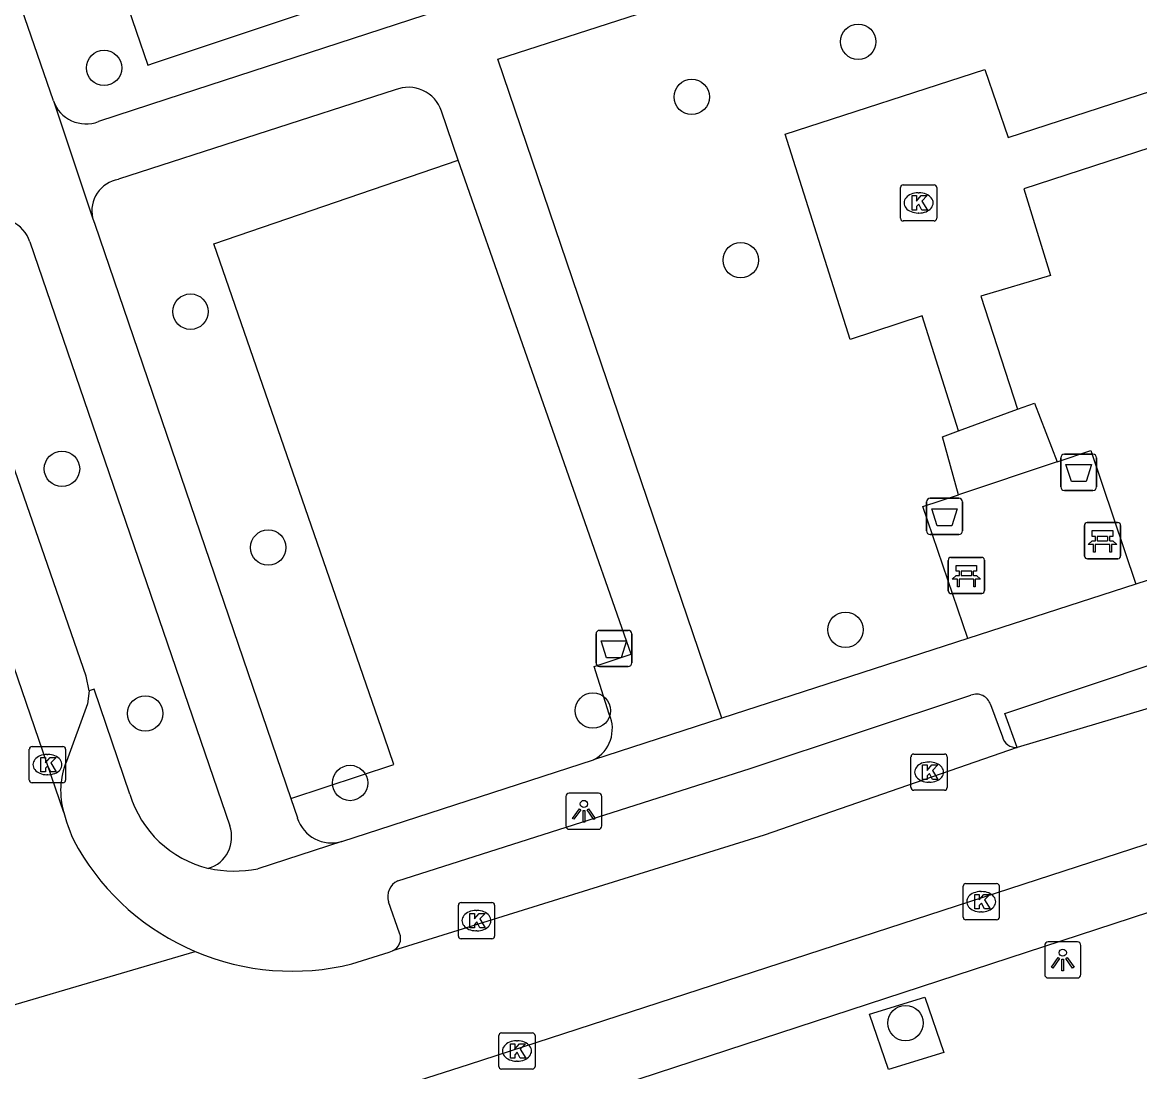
# Model space of a CAD drawing. Extents: x 159718 to 160783, y 383290 to 384030.
# Drawn here: x 160029.67 to 160060.55, y 383542.1 to 383571.09 of the extents above; entities that cross this region are included whole.
import ezdxf

# ---------------------------------------------------------------- set-up
doc = ezdxf.new("R2010")
doc.units = 0
for name, color, linetype in [('IMGEO_Afvalbak', 7, 'Continuous'), ('IMGEO_Bank', 7, 'Continuous'), ('IMGEO_Boom', 7, 'Continuous'), ('IMGEO_Groenvoorziening', 7, 'Continuous'), ('IMGEO_Kolk', 7, 'Continuous'), ('IMGEO_Lichtpunt', 7, 'Continuous'), ('IMGEO_Parkeervlak_open', 7, 'Continuous'), ('IMGEO_Rijbaan_lokaal_open', 7, 'Continuous'), ('IMGEO_Voetpad_halfverhard', 7, 'Continuous'), ('IMGEO_Voetpad_open', 7, 'Continuous')]:
    doc.layers.add(name, color=color, linetype=linetype)

msp = doc.modelspace()

# ---------------------------------------------------------------- linework, layer by layer
at = {"layer": 'IMGEO_Afvalbak'}
for p, q in [((160058.467, 383559.154), (160059.257, 383559.154)), ((160059.257, 383559.154), (160058.467, 383559.154)), ((160058.367, 383558.254), (160058.367, 383559.054)), ((160058.367, 383559.054), (160058.367, 383558.254)), ((160059.357, 383559.054), (160059.357, 383558.254)), ((160059.357, 383558.254), (160059.357, 383559.054)), ((160054.759, 383557.936), (160055.549, 383557.936)), ((160055.549, 383557.936), (160054.759, 383557.936)), ((160059.257, 383558.154), (160058.467, 383558.154)), ((160058.467, 383558.154), (160059.257, 383558.154)), ((160054.659, 383557.036), (160054.659, 383557.836)), ((160054.659, 383557.836), (160054.659, 383557.036)), ((160055.649, 383557.836), (160055.649, 383557.036)), ((160055.649, 383557.036), (160055.649, 383557.836)), ((160055.549, 383556.936), (160054.759, 383556.936)), ((160054.759, 383556.936), (160055.549, 383556.936)), ((160045.524, 383553.389), (160045.524, 383554.189)), ((160045.524, 383554.189), (160045.524, 383553.389)), ((160045.624, 383554.289), (160046.414, 383554.289)), ((160046.414, 383554.289), (160045.624, 383554.289)), ((160046.514, 383554.189), (160046.514, 383553.389)), ((160046.514, 383553.389), (160046.514, 383554.189)), ((160046.414, 383553.289), (160045.624, 383553.289)), ((160045.624, 383553.289), (160046.414, 383553.289))]:
    msp.add_line(p, q, dxfattribs=at)
for points in [[(160058.51, 383558.868), (160059.214, 383558.868), (160059.065, 383558.398), (160058.659, 383558.398), (160058.51, 383558.868)], [(160054.802, 383557.65), (160055.506, 383557.65), (160055.357, 383557.18), (160054.951, 383557.18), (160054.802, 383557.65)], [(160045.667, 383554.003), (160046.371, 383554.003), (160046.222, 383553.533), (160045.816, 383553.533), (160045.667, 383554.003)]]:
    msp.add_lwpolyline(points, dxfattribs=at)
for centre, start, end in [((160058.467, 383559.054), 90, 180), ((160058.467, 383559.054), 90, 180), ((160059.257, 383559.054), 0, 90), ((160059.257, 383559.054), 360, 90), ((160058.467, 383558.254), 180, 270), ((160058.467, 383558.254), 180, 270), ((160059.257, 383558.254), 270, 0), ((160059.257, 383558.254), 270, 0), ((160054.759, 383557.836), 90, 180), ((160054.759, 383557.836), 90, 180), ((160055.549, 383557.836), 0, 90), ((160055.549, 383557.836), 360, 90), ((160054.759, 383557.036), 180, 270), ((160054.759, 383557.036), 180, 270), ((160055.549, 383557.036), 270, 0), ((160055.549, 383557.036), 270, 0), ((160045.624, 383554.189), 90, 180), ((160045.624, 383554.189), 90, 180), ((160046.414, 383554.189), 0, 90), ((160046.414, 383554.189), 360, 90), ((160045.624, 383553.389), 180, 270), ((160045.624, 383553.389), 180, 270), ((160046.414, 383553.389), 270, 0), ((160046.414, 383553.389), 270, 0)]:
    msp.add_arc(centre, 0.1, start, end, dxfattribs=at)
at = {"layer": 'IMGEO_Bank'}
for p, q in [((160059.097, 383557.265), (160059.938, 383557.265)), ((160059.938, 383557.265), (160059.097, 383557.265)), ((160059.022, 383556.34), (160059.022, 383557.181)), ((160059.022, 383557.181), (160059.022, 383556.34)), ((160060.022, 383557.19), (160060.022, 383556.349)), ((160060.022, 383556.349), (160060.022, 383557.19)), ((160059.719, 383556.663), (160059.326, 383556.663)), ((160059.331, 383556.771), (160059.331, 383556.877)), ((160059.375, 383556.877), (160059.375, 383556.771)), ((160059.663, 383556.883), (160059.381, 383556.883)), ((160059.381, 383556.765), (160059.663, 383556.765)), ((160059.669, 383556.771), (160059.669, 383556.877)), ((160059.713, 383556.877), (160059.713, 383556.771)), ((160055.258, 383555.38), (160055.258, 383556.221)), ((160055.258, 383556.221), (160055.258, 383555.38)), ((160055.333, 383556.305), (160056.174, 383556.305)), ((160056.174, 383556.305), (160055.333, 383556.305)), ((160056.258, 383556.23), (160056.258, 383555.389)), ((160056.258, 383555.389), (160056.258, 383556.23)), ((160059.947, 383556.265), (160059.106, 383556.265)), ((160059.106, 383556.265), (160059.947, 383556.265)), ((160055.955, 383555.703), (160055.562, 383555.703)), ((160055.567, 383555.811), (160055.567, 383555.917)), ((160055.611, 383555.917), (160055.611, 383555.811)), ((160055.899, 383555.923), (160055.617, 383555.923)), ((160055.617, 383555.805), (160055.899, 383555.805)), ((160055.905, 383555.811), (160055.905, 383555.917)), ((160055.949, 383555.917), (160055.949, 383555.811)), ((160056.183, 383555.305), (160055.342, 383555.305)), ((160055.342, 383555.305), (160056.183, 383555.305))]:
    msp.add_line(p, q, dxfattribs=at)
for points in [[(160059.325, 383556.883), (160059.239, 383556.883), (160059.239, 383557.044), (160059.802, 383557.044), (160059.802, 383556.883), (160059.719, 383556.883)], [(160059.269, 383556.663), (160059.127, 383556.663), (160059.239, 383556.765), (160059.325, 383556.765)], [(160059.319, 383556.656), (160059.319, 383556.449), (160059.276, 383556.449), (160059.276, 383556.656)], [(160059.719, 383556.765), (160059.802, 383556.765), (160059.914, 383556.663), (160059.775, 383556.663)], [(160059.769, 383556.656), (160059.769, 383556.449), (160059.725, 383556.449), (160059.725, 383556.656)], [(160055.561, 383555.923), (160055.475, 383555.923), (160055.475, 383556.084), (160056.038, 383556.084), (160056.038, 383555.923), (160055.955, 383555.923)], [(160055.505, 383555.703), (160055.363, 383555.703), (160055.475, 383555.805), (160055.561, 383555.805)], [(160055.555, 383555.696), (160055.555, 383555.489), (160055.512, 383555.489), (160055.512, 383555.696)], [(160055.955, 383555.805), (160056.038, 383555.805), (160056.15, 383555.703), (160056.011, 383555.703)], [(160056.005, 383555.696), (160056.005, 383555.489), (160055.961, 383555.489), (160055.961, 383555.696)]]:
    msp.add_lwpolyline(points, dxfattribs=at)
for centre, radius, start, end in [((160059.1, 383557.187), 0.0779, 92.4484, 184.2845), ((160059.1, 383557.187), 0.0779, 92.4484, 184.2845), ((160059.944, 383557.187), 0.0779, 2.4484, 94.2845), ((160059.944, 383557.187), 0.0779, 2.4484, 94.2845), ((160059.269, 383556.656), 0.00671, 2.8957, 87.1043), ((160059.326, 383556.656), 0.00671, 92.8957, 177.1043), ((160059.324, 383556.876), 0.00671, 2.8957, 87.1043), ((160059.324, 383556.772), 0.00671, 272.8957, 357.1043), ((160059.381, 383556.876), 0.00671, 92.8957, 177.1043), ((160059.381, 383556.772), 0.00671, 182.8957, 267.1043), ((160059.663, 383556.876), 0.00671, 2.8957, 87.1043), ((160059.663, 383556.772), 0.00671, 272.8957, 357.1043), ((160059.72, 383556.876), 0.00671, 92.8957, 177.1043), ((160059.72, 383556.772), 0.00671, 182.8957, 267.1043), ((160059.718, 383556.656), 0.00671, 2.8957, 87.1043), ((160059.775, 383556.656), 0.00671, 92.8957, 177.1043), ((160059.1, 383556.343), 0.0779, 182.4484, 274.2845), ((160059.1, 383556.343), 0.0779, 182.4484, 274.2845), ((160059.944, 383556.343), 0.0779, 272.4484, 4.2845), ((160059.944, 383556.343), 0.0779, 272.4484, 4.2845), ((160055.336, 383556.227), 0.0779, 92.4484, 184.2845), ((160055.336, 383556.227), 0.0779, 92.4484, 184.2845), ((160056.18, 383556.227), 0.0779, 2.4484, 94.2845), ((160056.18, 383556.227), 0.0779, 2.4484, 94.2845), ((160055.505, 383555.696), 0.00671, 2.8957, 87.1043), ((160055.562, 383555.696), 0.00671, 92.8957, 177.1043), ((160055.56, 383555.916), 0.00671, 2.8957, 87.1043), ((160055.56, 383555.812), 0.00671, 272.8957, 357.1043), ((160055.617, 383555.916), 0.00671, 92.8957, 177.1043), ((160055.617, 383555.812), 0.00671, 182.8957, 267.1043), ((160055.899, 383555.916), 0.00671, 2.8957, 87.1043), ((160055.899, 383555.812), 0.00671, 272.8957, 357.1043), ((160055.956, 383555.916), 0.00671, 92.8957, 177.1043), ((160055.956, 383555.812), 0.00671, 182.8957, 267.1043), ((160055.954, 383555.696), 0.00671, 2.8957, 87.1043), ((160056.011, 383555.696), 0.00671, 92.8957, 177.1043), ((160056.18, 383555.383), 0.0779, 272.4484, 4.2845), ((160056.18, 383555.383), 0.0779, 272.4484, 4.2845), ((160055.336, 383555.383), 0.0779, 182.4484, 274.2845), ((160055.336, 383555.383), 0.0779, 182.4484, 274.2845)]:
    msp.add_arc(centre, radius, start, end, dxfattribs=at)
at = {"layer": 'IMGEO_Boom'}
for centre in [(160052.769, 383570.55), (160031.931, 383569.827), (160048.17, 383569.026), (160049.524, 383564.516), (160034.318, 383563.093), (160030.767, 383558.751), (160036.466, 383556.576), (160052.418, 383554.305), (160033.068, 383551.993), (160045.437, 383552.072), (160038.729, 383550.072), (160054.077, 383543.439)]:
    msp.add_circle(centre, 0.489, dxfattribs=at)
at = {"layer": 'IMGEO_Groenvoorziening'}
msp.add_lwpolyline([(160037.088, 383549.642), (160039.936, 383550.578), (160039.679, 383551.335), (160034.96, 383564.968), (160041.711, 383567.274)], dxfattribs=at)
at = {"layer": 'IMGEO_Kolk'}
for p, q in [((160053.938, 383565.672), (160053.938, 383566.524)), ((160054.013, 383566.598), (160054.865, 383566.598)), ((160054.939, 383566.524), (160054.939, 383565.672)), ((160054.426, 383566.378), (160054.451, 383566.378)), ((160054.865, 383565.598), (160054.013, 383565.598)), ((160054.449, 383565.818), (160054.424, 383565.818)), ((160029.94, 383551.08), (160030.792, 383551.08)), ((160029.865, 383550.154), (160029.865, 383551.006)), ((160030.353, 383550.86), (160030.378, 383550.86)), ((160030.866, 383551.006), (160030.866, 383550.154)), ((160054.228, 383549.946), (160054.228, 383550.798)), ((160054.303, 383550.872), (160055.155, 383550.872)), ((160055.229, 383550.798), (160055.229, 383549.946)), ((160054.716, 383550.652), (160054.741, 383550.652)), ((160030.376, 383550.3), (160030.351, 383550.3)), ((160030.792, 383550.08), (160029.94, 383550.08)), ((160055.155, 383549.872), (160054.303, 383549.872)), ((160054.739, 383550.092), (160054.714, 383550.092)), ((160055.668, 383546.366), (160055.668, 383547.218)), ((160055.743, 383547.292), (160056.595, 383547.292)), ((160056.156, 383547.072), (160056.181, 383547.072)), ((160056.669, 383547.218), (160056.669, 383546.366)), ((160041.795, 383546.769), (160042.647, 383546.769)), ((160041.72, 383545.843), (160041.72, 383546.695)), ((160042.208, 383546.549), (160042.233, 383546.549)), ((160042.721, 383546.695), (160042.721, 383545.843)), ((160056.179, 383546.512), (160056.154, 383546.512)), ((160056.595, 383546.292), (160055.743, 383546.292)), ((160042.231, 383545.989), (160042.206, 383545.989)), ((160042.647, 383545.769), (160041.795, 383545.769)), ((160042.839, 383542.242), (160042.839, 383543.094)), ((160042.914, 383543.168), (160043.766, 383543.168)), ((160043.84, 383543.094), (160043.84, 383542.242)), ((160043.327, 383542.948), (160043.352, 383542.948)), ((160043.766, 383542.168), (160042.914, 383542.168)), ((160043.35, 383542.388), (160043.325, 383542.388))]:
    msp.add_line(p, q, dxfattribs=at)
for points in [[(160053.938, 383565.672), (160053.938, 383566.524)], [(160054.013, 383566.598), (160054.865, 383566.598)], [(160054.939, 383566.524), (160054.939, 383565.672)], [(160054.259, 383566.298), (160054.382, 383566.298), (160054.382, 383566.147), (160054.512, 383566.298), (160054.676, 383566.298), (160054.53, 383566.147), (160054.683, 383565.898), (160054.531, 383565.898), (160054.446, 383566.062), (160054.382, 383565.995), (160054.382, 383565.898), (160054.259, 383565.898), (160054.259, 383566.298)], [(160054.865, 383565.598), (160054.013, 383565.598)], [(160029.94, 383551.08), (160030.792, 383551.08)], [(160029.865, 383550.154), (160029.865, 383551.006)], [(160030.186, 383550.78), (160030.309, 383550.78), (160030.309, 383550.629), (160030.439, 383550.78), (160030.603, 383550.78), (160030.457, 383550.629), (160030.61, 383550.38), (160030.458, 383550.38), (160030.373, 383550.544), (160030.309, 383550.477), (160030.309, 383550.38), (160030.186, 383550.38), (160030.186, 383550.78)], [(160030.866, 383551.006), (160030.866, 383550.154)], [(160054.228, 383549.946), (160054.228, 383550.798)], [(160054.303, 383550.872), (160055.155, 383550.872)], [(160055.229, 383550.798), (160055.229, 383549.946)], [(160054.549, 383550.572), (160054.672, 383550.572), (160054.672, 383550.421), (160054.802, 383550.572), (160054.966, 383550.572), (160054.82, 383550.421), (160054.973, 383550.172), (160054.821, 383550.172), (160054.736, 383550.336), (160054.672, 383550.269), (160054.672, 383550.172), (160054.549, 383550.172), (160054.549, 383550.572)], [(160030.792, 383550.08), (160029.94, 383550.08)], [(160055.155, 383549.872), (160054.303, 383549.872)], [(160055.668, 383546.366), (160055.668, 383547.218)], [(160055.743, 383547.292), (160056.595, 383547.292)], [(160056.669, 383547.218), (160056.669, 383546.366)], [(160041.795, 383546.769), (160042.647, 383546.769)], [(160055.989, 383546.992), (160056.112, 383546.992), (160056.112, 383546.841), (160056.242, 383546.992), (160056.406, 383546.992), (160056.26, 383546.841), (160056.413, 383546.592), (160056.261, 383546.592), (160056.176, 383546.756), (160056.112, 383546.689), (160056.112, 383546.592), (160055.989, 383546.592), (160055.989, 383546.992)], [(160041.72, 383545.843), (160041.72, 383546.695)], [(160042.041, 383546.469), (160042.164, 383546.469), (160042.164, 383546.318), (160042.294, 383546.469), (160042.458, 383546.469), (160042.312, 383546.318), (160042.465, 383546.069), (160042.313, 383546.069), (160042.228, 383546.233), (160042.164, 383546.166), (160042.164, 383546.069), (160042.041, 383546.069), (160042.041, 383546.469)], [(160042.721, 383546.695), (160042.721, 383545.843)], [(160056.595, 383546.292), (160055.743, 383546.292)], [(160042.647, 383545.769), (160041.795, 383545.769)], [(160042.839, 383542.242), (160042.839, 383543.094)], [(160042.914, 383543.168), (160043.766, 383543.168)], [(160043.84, 383543.094), (160043.84, 383542.242)], [(160043.16, 383542.868), (160043.283, 383542.868), (160043.283, 383542.717), (160043.413, 383542.868), (160043.577, 383542.868), (160043.431, 383542.717), (160043.584, 383542.468), (160043.432, 383542.468), (160043.347, 383542.632), (160043.283, 383542.565), (160043.283, 383542.468), (160043.16, 383542.468), (160043.16, 383542.868)], [(160043.766, 383542.168), (160042.914, 383542.168)]]:
    msp.add_lwpolyline(points, dxfattribs=at)
for centre, start, end in [((160054.015, 383566.522), 91.552, 178.448), ((160054.015, 383566.522), 91.552, 178.448), ((160054.863, 383566.522), 1.552, 88.448), ((160054.863, 383566.522), 1.552, 88.448), ((160054.015, 383565.674), 181.552, 268.448), ((160054.015, 383565.674), 181.552, 268.448), ((160054.863, 383565.674), 271.552, 358.448), ((160054.863, 383565.674), 271.552, 358.448), ((160029.942, 383551.004), 91.552, 178.448), ((160029.942, 383551.004), 91.552, 178.448), ((160030.79, 383551.004), 1.552, 88.448), ((160030.79, 383551.004), 1.552, 88.448), ((160054.305, 383550.796), 91.552, 178.448), ((160054.305, 383550.796), 91.552, 178.448), ((160055.153, 383550.796), 1.552, 88.448), ((160055.153, 383550.796), 1.552, 88.448), ((160029.942, 383550.156), 181.552, 268.448), ((160029.942, 383550.156), 181.552, 268.448), ((160030.79, 383550.156), 271.552, 358.448), ((160030.79, 383550.156), 271.552, 358.448), ((160054.305, 383549.948), 181.552, 268.448), ((160054.305, 383549.948), 181.552, 268.448), ((160055.153, 383549.948), 271.552, 358.448), ((160055.153, 383549.948), 271.552, 358.448), ((160055.745, 383547.216), 91.552, 178.448), ((160055.745, 383547.216), 91.552, 178.448), ((160056.593, 383547.216), 1.552, 88.448), ((160056.593, 383547.216), 1.552, 88.448), ((160041.797, 383546.693), 91.552, 178.448), ((160041.797, 383546.693), 91.552, 178.448), ((160042.645, 383546.693), 1.552, 88.448), ((160042.645, 383546.693), 1.552, 88.448), ((160055.745, 383546.368), 181.552, 268.448), ((160055.745, 383546.368), 181.552, 268.448), ((160056.593, 383546.368), 271.552, 358.448), ((160056.593, 383546.368), 271.552, 358.448), ((160041.797, 383545.845), 181.552, 268.448), ((160041.797, 383545.845), 181.552, 268.448), ((160042.645, 383545.845), 271.552, 358.448), ((160042.645, 383545.845), 271.552, 358.448), ((160042.916, 383543.092), 91.552, 178.448), ((160042.916, 383543.092), 91.552, 178.448), ((160043.764, 383543.092), 1.552, 88.448), ((160043.764, 383543.092), 1.552, 88.448), ((160042.916, 383542.244), 181.552, 268.448), ((160042.916, 383542.244), 181.552, 268.448), ((160043.764, 383542.244), 271.552, 358.448), ((160043.764, 383542.244), 271.552, 358.448)]:
    msp.add_arc(centre, 0.0765, start, end, dxfattribs=at)
for centre, major_axis, ratio, start_param, end_param in [((160054.425, 383566.098), (-0.387, 0.002), 0.722429, 4.712389, 7.853982), ((160054.45, 383566.098), (-0.39, 0.002), 0.717154, 1.570796, 4.712389), ((160030.352, 383550.58), (-0.387, 0.002), 0.722429, 4.712389, 7.853982), ((160030.377, 383550.58), (-0.39, 0.002), 0.717154, 1.570796, 4.712389), ((160054.715, 383550.372), (-0.387, 0.002), 0.722429, 4.712389, 7.853982), ((160054.74, 383550.372), (-0.39, 0.002), 0.717154, 1.570796, 4.712389), ((160056.155, 383546.792), (-0.387, 0.002), 0.722429, 4.712389, 7.853982), ((160056.18, 383546.792), (-0.39, 0.002), 0.717154, 1.570796, 4.712389), ((160042.207, 383546.269), (-0.387, 0.002), 0.722429, 4.712389, 7.853982), ((160042.232, 383546.269), (-0.39, 0.002), 0.717154, 1.570796, 4.712389), ((160043.326, 383542.668), (-0.387, 0.002), 0.722429, 4.712389, 7.853982), ((160043.351, 383542.668), (-0.39, 0.002), 0.717154, 1.570796, 4.712389)]:
    msp.add_ellipse(centre, major_axis=major_axis, ratio=ratio, start_param=start_param, end_param=end_param, dxfattribs=at)
at = {"layer": 'IMGEO_Lichtpunt'}
for p, q in [((160044.69, 383549.694), (160044.69, 383548.887)), ((160044.69, 383549.694), (160044.69, 383548.887)), ((160045.592, 383549.789), (160044.784, 383549.789)), ((160045.592, 383549.789), (160044.784, 383549.789)), ((160045.686, 383548.887), (160045.686, 383549.694)), ((160045.686, 383548.887), (160045.686, 383549.694)), ((160044.784, 383548.793), (160045.592, 383548.793)), ((160044.784, 383548.793), (160045.592, 383548.793)), ((160057.923, 383545.586), (160057.923, 383544.779)), ((160057.923, 383545.586), (160057.923, 383544.779)), ((160058.825, 383545.681), (160058.017, 383545.681)), ((160058.825, 383545.681), (160058.017, 383545.681)), ((160058.919, 383544.779), (160058.919, 383545.586)), ((160058.919, 383544.779), (160058.919, 383545.586)), ((160058.017, 383544.685), (160058.825, 383544.685)), ((160058.017, 383544.685), (160058.825, 383544.685))]:
    msp.add_line(p, q, dxfattribs=at)
for points in [[(160045.064, 383549.358), (160045.103, 383549.33), (160044.915, 383549.068), (160044.877, 383549.095), (160045.064, 383549.358)], [(160045.166, 383549.31), (160045.213, 383549.31), (160045.213, 383548.988), (160045.166, 383548.988), (160045.166, 383549.31)], [(160045.276, 383549.33), (160045.314, 383549.357), (160045.501, 383549.095), (160045.462, 383549.067), (160045.276, 383549.33)], [(160058.297, 383545.25), (160058.336, 383545.222), (160058.148, 383544.96), (160058.11, 383544.987), (160058.297, 383545.25)], [(160058.399, 383545.202), (160058.446, 383545.202), (160058.446, 383544.88), (160058.399, 383544.88), (160058.399, 383545.202)], [(160058.509, 383545.222), (160058.547, 383545.249), (160058.734, 383544.987), (160058.695, 383544.959), (160058.509, 383545.222)]]:
    msp.add_lwpolyline(points, dxfattribs=at)
for centre in [(160045.189, 383549.492), (160058.422, 383545.384)]:
    msp.add_circle(centre, 0.0994, dxfattribs=at)
for centre, start, end in [((160044.784, 383549.694), 90, 180), ((160044.784, 383549.694), 90, 180), ((160045.592, 383549.694), 0, 90), ((160045.592, 383549.694), 0, 90), ((160044.784, 383548.887), 180, 270), ((160044.784, 383548.887), 180, 270), ((160045.592, 383548.887), 270, 0), ((160045.592, 383548.887), 270, 360), ((160058.017, 383545.586), 90, 180), ((160058.017, 383545.586), 90, 180), ((160058.825, 383545.586), 0, 90), ((160058.825, 383545.586), 0, 90), ((160058.017, 383544.779), 180, 270), ((160058.017, 383544.779), 180, 270), ((160058.825, 383544.779), 270, 0), ((160058.825, 383544.779), 270, 360)]:
    msp.add_arc(centre, 0.0946, start, end, dxfattribs=at)
at = {"layer": 'IMGEO_Parkeervlak_open'}
msp.add_lwpolyline([(160031.521, 383552.62), (160031.435, 383553.027), (160027.572, 383564.142)], dxfattribs=at)
at = {"layer": 'IMGEO_Rijbaan_lokaal_open'}
for points in [[(160030.817, 383549.258), (160020.915, 383578.143), (160011.426, 383605.83), (160011.654, 383605.889), (160011.609, 383606.036)], [(160061.581, 383552.368), (160057.16, 383551.056)], [(160035.725, 383540.291), (160042.026, 383542.301), (160064.442, 383549.589), (160069.082, 383551.097)], [(160057.16, 383551.056), (160050.171, 383548.633), (160039.902, 383545.431)], [(160026.676, 383543.135), (160034.445, 383545.42)], [(160038.779, 383545.075), (160039.809, 383545.402), (160039.902, 383545.431)]]:
    msp.add_lwpolyline(points, dxfattribs=at)
for centre, radius, start, end in [((160034.641, 383550.203), 3.939, 193.8825, 209.5419), ((160037.124, 383551.725), 6.851, 210.3739, 246.9762), ((160037.128, 383551.732), 6.859, 246.9705, 283.9269)]:
    msp.add_arc(centre, radius, start, end, dxfattribs=at)
at = {"layer": 'IMGEO_Voetpad_halfverhard'}
for points in [[(160059.248, 383577.234), (160047.106, 383573.343), (160033.666, 383568.96), (160031.773, 383568.343)], [(160049, 383551.859), (160042.814, 383570.072), (160060.218, 383575.684)], [(160030.531, 383568.914), (160029.123, 383573.009)], [(160039.977, 383569.219), (160032.328, 383566.749)], [(160030.531, 383568.914), (160031.613, 383565.685)], [(160041.711, 383567.274), (160041.252, 383568.636)], [(160045.891, 383551.971), (160045.471, 383553.287), (160046.494, 383553.632), (160041.711, 383567.274)], [(160031.613, 383565.685), (160031.673, 383565.508), (160037.088, 383549.642)], [(160029.879, 383565.023), (160035.402, 383548.884)], [(160037.088, 383549.642), (160037.271, 383549.107)]]:
    msp.add_lwpolyline(points, dxfattribs=at)
for centre, radius, start, end in [((160040.346, 383568.34), 0.953, 18.0965, 112.7586), ((160031.432, 383569.238), 0.958, 199.781, 290.8385), ((160032.475, 383565.878), 0.883, 99.5732, 192.6252), ((160029.004, 383564.746), 0.918, 17.556, 113.958), ((160045.002, 383551.572), 0.974, 297.9616, 24.1891), ((160038.22, 383549.412), 0.997, 197.7999, 286.5338), ((160034.56, 383548.575), 0.897, 286.3052, 20.1736)]:
    msp.add_arc(centre, radius, start, end, dxfattribs=at)
at = {"layer": 'IMGEO_Voetpad_open'}
for points in [[(160032.498, 383571.795), (160033.137, 383569.907), (160033.321, 383569.968), (160058.188, 383578.258), (160058.023, 383578.747), (160057.299, 383580.889), (160052.041, 383596.454), (160049.698, 383603.503), (160045.956, 383614.709), (160020.912, 383606.305)], [(160055.537, 383559.797), (160054.533, 383562.98), (160052.552, 383562.321), (160050.748, 383567.999), (160056.271, 383569.779), (160056.91, 383567.907), (160062.702, 383569.786)], [(160063.177, 383568.386), (160057.346, 383566.488), (160058.085, 383564.095), (160056.16, 383563.523), (160057.17, 383560.396)], [(160055.537, 383559.797), (160057.17, 383560.396)], [(160057.17, 383560.396), (160057.638, 383560.568), (160058.268, 383558.945)], [(160055.542, 383558.035), (160055.102, 383559.638), (160055.537, 383559.797)], [(160072.402, 383559.445), (160060.438, 383555.567)], [(160058.268, 383558.945), (160059.2, 383559.256), (160060.438, 383555.567)], [(160058.268, 383558.945), (160055.542, 383558.035)], [(160055.796, 383554.062), (160054.556, 383557.707), (160055.542, 383558.035)], [(160095.58, 383557.751), (160079.967, 383552.694), (160065.185, 383547.935), (160042.339, 383540.466), (160037.012, 383538.807)], [(160060.438, 383555.567), (160055.796, 383554.062)], [(160055.796, 383554.062), (160049, 383551.859)], [(160057.16, 383551.056), (160056.821, 383551.994), (160061.197, 383553.457), (160061.38, 383552.942), (160061.581, 383552.368)], [(160031.521, 383552.62), (160031.475, 383552.26), (160030.889, 383550.666)], [(160032.641, 383549.762), (160031.66, 383552.667), (160031.521, 383552.62)], [(160040.045, 383547.37), (160049.782, 383550.473), (160055.886, 383552.496)], [(160056.426, 383552.241), (160056.754, 383551.348)], [(160049, 383551.859), (160045.459, 383550.711)], [(160038.504, 383548.456), (160045.459, 383550.711)], [(160038.504, 383548.456), (160036.176, 383547.701)], [(160040.096, 383545.922), (160039.792, 383546.784)], [(160055.138, 383542.626), (160053.611, 383542.156), (160053.082, 383543.683), (160054.609, 383544.153), (160055.138, 383542.626)]]:
    msp.add_lwpolyline(points, dxfattribs=at)
for centre, radius, start, end in [((160056.036, 383552.114), 0.411, 18.0703, 111.3743), ((160057.124, 383551.434), 0.38, 193.0987, 275.4531), ((160032.841, 383549.86), 2.111, 157.5693, 196.576), ((160035.521, 383550.64), 3.011, 196.9607, 256.3791), ((160035.526, 383551.068), 3.429, 257.9823, 280.9256), ((160040.269, 383546.926), 0.498, 116.7508, 196.5456), ((160039.743, 383545.778), 0.381, 294.6323, 22.2486)]:
    msp.add_arc(centre, radius, start, end, dxfattribs=at)

doc.saveas('drawing.dxf')
